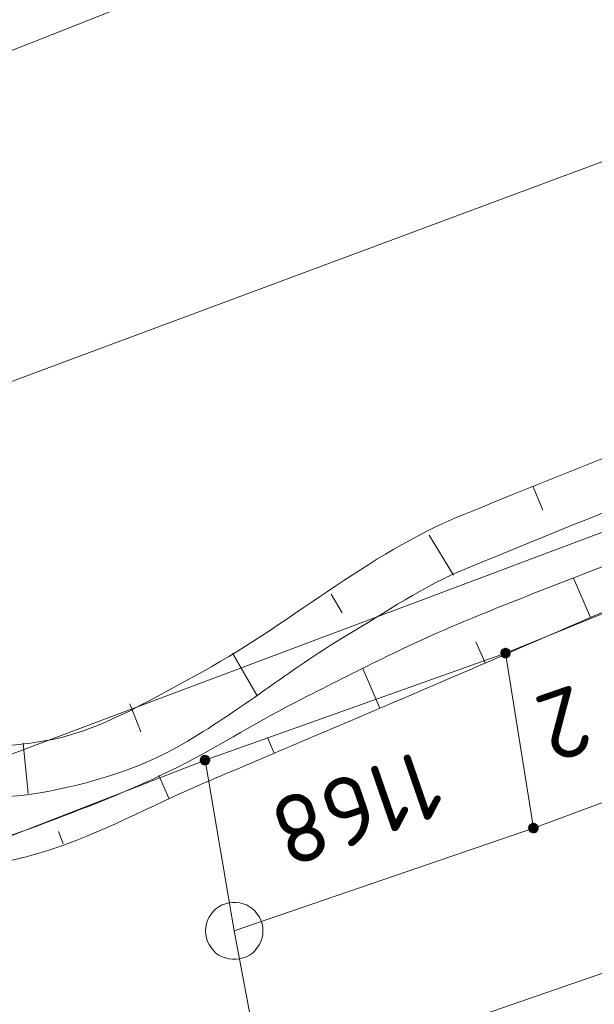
# Model space of a CAD drawing. Header units: metres. Extents: x 3425540 to 3446143, y 5432760 to 5444637.
# Tile 464 of 656: x 3436848 to 3436863, y 5443388 to 5443414. Entities that reach past the tile are written whole.
import ezdxf
from ezdxf.enums import TextEntityAlignment as Align

# ---------------------------------------------------------------- set-up
doc = ezdxf.new("R2010")
doc.units = ezdxf.units.M
doc.layers.add('B_Böschung', color=9, linetype='Continuous', lineweight=18)
doc.layers.add('B_Flurgrenzen', color=9, linetype='Continuous', lineweight=18)
doc.styles.get("Standard").update_dxf_attribs({"font": 'isocpeur.ttf'})

msp = doc.modelspace()

# ---------------------------------------------------------------- linework, layer by layer
at = {"layer": 'B_Böschung'}
for p, q in [((3436861.589, 5443401.722), (3436861.848, 5443401.104)), ((3436858.878, 5443400.456), (3436859.507, 5443399.41)), ((3436863.091, 5443398.3), (3436862.645, 5443399.329)), ((3436856.307, 5443398.911), (3436856.598, 5443398.424)), ((3436860.337, 5443397.111), (3436860.097, 5443397.668)), ((3436853.735, 5443397.365), (3436854.37, 5443396.267)), ((3436857.581, 5443395.926), (3436857.137, 5443396.968)), ((3436851.05, 5443396.042), (3436851.337, 5443395.314)), ((3436854.821, 5443394.75), (3436854.645, 5443395.164)), ((3436848.254, 5443395.011), (3436848.39, 5443393.693)), ((3436852.062, 5443393.571), (3436851.806, 5443394.168)), ((3436849.307, 5443392.384), (3436849.178, 5443392.699))]:
    msp.add_line(p, q, dxfattribs=at)
for points, knots in [([(3436811.409, 5443426.081), (3436812.093, 5443425.373), (3436812.776, 5443424.665), (3436813.46, 5443423.956), (3436815.188, 5443422.165), (3436816.875, 5443420.334), (3436818.592, 5443418.533), (3436819.363, 5443417.724), (3436820.352, 5443417.143), (3436821.092, 5443416.295), (3436821.86, 5443415.415), (3436822.482, 5443414.435), (3436823.111, 5443413.455), (3436824.113, 5443411.894), (3436825.134, 5443410.356), (3436826.013, 5443408.722), (3436827.188, 5443406.538), (3436828.23, 5443404.296), (3436829.284, 5443402.057), (3436829.978, 5443400.583), (3436830.556, 5443399.061), (3436831.24, 5443397.576), (3436831.629, 5443396.731), (3436832.143, 5443395.987), (3436832.754, 5443395.242), (3436833.269, 5443394.614), (3436833.873, 5443394.154), (3436834.646, 5443393.853), (3436835.589, 5443393.486), (3436836.544, 5443393.336), (3436837.485, 5443393.475), (3436838.974, 5443393.696), (3436840.456, 5443394.038), (3436841.95, 5443394.241), (3436843.376, 5443394.436), (3436844.809, 5443394.625), (3436846.239, 5443394.809), (3436847.077, 5443394.917), (3436847.925, 5443394.927), (3436848.763, 5443395.062), (3436850.191, 5443395.293), (3436851.458, 5443396.081), (3436852.737, 5443396.765), (3436855.167, 5443398.066), (3436857.239, 5443399.97), (3436859.778, 5443400.997), (3436863.952, 5443402.686), (3436868.138, 5443404.343), (3436872.331, 5443405.982), (3436877.639, 5443408.058), (3436882.943, 5443410.14), (3436888.256, 5443412.203), (3436890.582, 5443413.107), (3436892.922, 5443413.974), (3436895.258, 5443414.853), (3436896.988, 5443415.504), (3436898.824, 5443415.885), (3436900.494, 5443416.683), (3436902.584, 5443417.683), (3436904.618, 5443418.781), (3436906.676, 5443419.839), (3436908.424, 5443420.738), (3436910.157, 5443421.66), (3436911.912, 5443422.552), (3436913.455, 5443423.337), (3436915.149, 5443423.782), (3436916.832, 5443424.193), (3436918.73, 5443424.657), (3436920.667, 5443424.903), (3436922.573, 5443425.329), (3436924.809, 5443425.829), (3436927.012, 5443426.372), (3436929.176, 5443427.212), (3436930.896, 5443427.88), (3436932.304, 5443429.037), (3436933.718, 5443430.241), (3436935.406, 5443431.678), (3436937.158, 5443433.04), (3436938.26, 5443434.911), (3436938.954, 5443436.089), (3436939.648, 5443437.267), (3436940.342, 5443438.445)], [0, 0, 0, 0, 0.018751, 0.018751, 0.018751, 0.066154, 0.066154, 0.066154, 0.087458, 0.087458, 0.087458, 0.109581, 0.109581, 0.109581, 0.144829, 0.144829, 0.144829, 0.191967, 0.191967, 0.191967, 0.223009, 0.223009, 0.223009, 0.240672, 0.240672, 0.240672, 0.255574, 0.255574, 0.255574, 0.273758, 0.273758, 0.273758, 0.30252, 0.30252, 0.30252, 0.329988, 0.329988, 0.329988, 0.346093, 0.346093, 0.346093, 0.373543, 0.373543, 0.373543, 0.4257, 0.4257, 0.4257, 0.511453, 0.511453, 0.511453, 0.620001, 0.620001, 0.620001, 0.667534, 0.667534, 0.667534, 0.702749, 0.702749, 0.702749, 0.746818, 0.746818, 0.746818, 0.784258, 0.784258, 0.784258, 0.817187, 0.817187, 0.817187, 0.854343, 0.854343, 0.854343, 0.897937, 0.897937, 0.897937, 0.932598, 0.932598, 0.932598, 0.973958, 0.973958, 0.973958, 1, 1, 1, 1]), ([(3436810.916, 5443424.825), (3436812.577, 5443423.08), (3436814.239, 5443421.334), (3436815.9, 5443419.588), (3436817.755, 5443417.639), (3436819.346, 5443415.466), (3436821.009, 5443413.34), (3436823.14, 5443410.616), (3436825.541, 5443408.005), (3436826.876, 5443404.821), (3436827.464, 5443403.418), (3436828.007, 5443402.001), (3436828.579, 5443400.593), (3436828.956, 5443399.667), (3436829.333, 5443398.741), (3436829.715, 5443397.816), (3436830.121, 5443396.832), (3436830.699, 5443395.944), (3436831.292, 5443395.04), (3436831.789, 5443394.282), (3436832.368, 5443393.669), (3436833.121, 5443393.083), (3436833.955, 5443392.435), (3436834.857, 5443391.992), (3436835.834, 5443391.884), (3436837.146, 5443391.74), (3436838.513, 5443391.873), (3436839.808, 5443392.137), (3436841.504, 5443392.484), (3436843.152, 5443393.16), (3436844.854, 5443393.462), (3436846.112, 5443393.686), (3436847.433, 5443393.481), (3436848.702, 5443393.714), (3436849.99, 5443393.951), (3436851.256, 5443394.318), (3436852.407, 5443394.979), (3436853.919, 5443395.848), (3436855.223, 5443396.943), (3436856.696, 5443397.819), (3436857.731, 5443398.435), (3436858.734, 5443399.128), (3436859.85, 5443399.586), (3436868.457, 5443403.123), (3436877.129, 5443406.435), (3436885.815, 5443409.74), (3436890.25, 5443411.428), (3436894.691, 5443413.1), (3436899.126, 5443414.788), (3436902.25, 5443415.978), (3436905.412, 5443417.07), (3436908.445, 5443418.493), (3436909.529, 5443419.002), (3436910.551, 5443419.624), (3436911.599, 5443420.197), (3436912.846, 5443420.879), (3436914.061, 5443421.603), (3436915.321, 5443422.28), (3436916.176, 5443422.74), (3436917.143, 5443422.935), (3436918.096, 5443423.1), (3436919.491, 5443423.342), (3436920.927, 5443423.187), (3436922.323, 5443423.416), (3436924.056, 5443423.701), (3436925.766, 5443424.063), (3436927.418, 5443424.74), (3436928.87, 5443425.336), (3436930.185, 5443426.084), (3436931.519, 5443426.886), (3436932.643, 5443427.563), (3436933.724, 5443428.248), (3436934.736, 5443429.094), (3436936.022, 5443430.17), (3436937.193, 5443431.36), (3436938.079, 5443432.755), (3436939.215, 5443434.543), (3436940.35, 5443436.331), (3436941.486, 5443438.119)], [0, 0, 0, 0, 0.045184, 0.045184, 0.045184, 0.095626, 0.095626, 0.095626, 0.160273, 0.160273, 0.160273, 0.188761, 0.188761, 0.188761, 0.207513, 0.207513, 0.207513, 0.227466, 0.227466, 0.227466, 0.244207, 0.244207, 0.244207, 0.262745, 0.262745, 0.262745, 0.287633, 0.287633, 0.287633, 0.320239, 0.320239, 0.320239, 0.344339, 0.344339, 0.344339, 0.368808, 0.368808, 0.368808, 0.400957, 0.400957, 0.400957, 0.423552, 0.423552, 0.423552, 0.597797, 0.597797, 0.597797, 0.68677, 0.68677, 0.68677, 0.749447, 0.749447, 0.749447, 0.771852, 0.771852, 0.771852, 0.798509, 0.798509, 0.798509, 0.816594, 0.816594, 0.816594, 0.843086, 0.843086, 0.843086, 0.875986, 0.875986, 0.875986, 0.904914, 0.904914, 0.904914, 0.9293, 0.9293, 0.9293, 0.960285, 0.960285, 0.960285, 1, 1, 1, 1]), ([(3436810.018, 5443423.047), (3436812.121, 5443420.628), (3436814.224, 5443418.209), (3436816.327, 5443415.79), (3436817.644, 5443414.276), (3436818.902, 5443412.709), (3436820.049, 5443411.057), (3436821.648, 5443408.756), (3436823.137, 5443406.391), (3436824.588, 5443403.998), (3436825.835, 5443401.94), (3436827.078, 5443399.881), (3436828.31, 5443397.814), (3436829.247, 5443396.243), (3436830.158, 5443394.658), (3436831.086, 5443393.081), (3436831.533, 5443392.322), (3436831.994, 5443391.587), (3436832.536, 5443390.872), (3436832.87, 5443390.432), (3436833.362, 5443390.182), (3436833.861, 5443389.926), (3436834.435, 5443389.632), (3436835.012, 5443389.423), (3436835.627, 5443389.295), (3436836.372, 5443389.14), (3436837.167, 5443389.051), (3436837.898, 5443389.232), (3436839.451, 5443389.618), (3436840.937, 5443390.312), (3436842.503, 5443390.683), (3436843.659, 5443390.957), (3436844.816, 5443391.229), (3436845.973, 5443391.503), (3436846.941, 5443391.733), (3436847.924, 5443391.896), (3436848.875, 5443392.198), (3436850.298, 5443392.65), (3436851.606, 5443393.381), (3436852.975, 5443393.964), (3436854.607, 5443394.659), (3436856.24, 5443395.352), (3436857.871, 5443396.049), (3436860.989, 5443397.381), (3436864.096, 5443398.738), (3436867.207, 5443400.087), (3436869.495, 5443401.08), (3436871.708, 5443402.236), (3436874.02, 5443403.18), (3436876.516, 5443404.2), (3436879.095, 5443404.987), (3436881.653, 5443405.83), (3436884.546, 5443406.784), (3436887.495, 5443407.567), (3436890.358, 5443408.607), (3436892.404, 5443409.351), (3436894.423, 5443410.168), (3436896.459, 5443410.937), (3436898.954, 5443411.88), (3436901.48, 5443412.739), (3436903.966, 5443413.714), (3436905.85, 5443414.453), (3436907.604, 5443415.475), (3436909.391, 5443416.427), (3436910.415, 5443416.973), (3436911.424, 5443417.539), (3436912.419, 5443418.131), (3436913.143, 5443418.562), (3436913.78, 5443419.117), (3436914.494, 5443419.575), (3436915.37, 5443420.138), (3436916.256, 5443420.706), (3436917.269, 5443420.963), (3436918.457, 5443421.265), (3436919.659, 5443421.39), (3436920.865, 5443421.531), (3436922.356, 5443421.705), (3436923.86, 5443421.738), (3436925.344, 5443421.973), (3436926.064, 5443422.087), (3436926.764, 5443422.291), (3436927.471, 5443422.474), (3436929.033, 5443422.879), (3436930.575, 5443423.281), (3436932.076, 5443423.926), (3436933.382, 5443424.488), (3436934.445, 5443425.421), (3436935.482, 5443426.387), (3436936.263, 5443427.115), (3436936.983, 5443427.862), (3436937.69, 5443428.658), (3436938.543, 5443429.619), (3436939.554, 5443430.504), (3436940.024, 5443431.689), (3436940.508, 5443432.909), (3436940.991, 5443434.129), (3436941.475, 5443435.349)], [0, 0, 0, 0, 0.05966, 0.05966, 0.05966, 0.097017, 0.097017, 0.097017, 0.149086, 0.149086, 0.149086, 0.193866, 0.193866, 0.193866, 0.227909, 0.227909, 0.227909, 0.244303, 0.244303, 0.244303, 0.254404, 0.254404, 0.254404, 0.266039, 0.266039, 0.266039, 0.280134, 0.280134, 0.280134, 0.31009, 0.31009, 0.31009, 0.332211, 0.332211, 0.332211, 0.350725, 0.350725, 0.350725, 0.378422, 0.378422, 0.378422, 0.411438, 0.411438, 0.411438, 0.474547, 0.474547, 0.474547, 0.520968, 0.520968, 0.520968, 0.571098, 0.571098, 0.571098, 0.627788, 0.627788, 0.627788, 0.668307, 0.668307, 0.668307, 0.717966, 0.717966, 0.717966, 0.755599, 0.755599, 0.755599, 0.777156, 0.777156, 0.777156, 0.79284, 0.79284, 0.79284, 0.81209, 0.81209, 0.81209, 0.834678, 0.834678, 0.834678, 0.862601, 0.862601, 0.862601, 0.876159, 0.876159, 0.876159, 0.906116, 0.906116, 0.906116, 0.932187, 0.932187, 0.932187, 0.951839, 0.951839, 0.951839, 0.975573, 0.975573, 0.975573, 1, 1, 1, 1]), ([(3436810.472, 5443424.084), (3436812.238, 5443422.017), (3436814.003, 5443419.949), (3436815.769, 5443417.881), (3436817.706, 5443415.613), (3436819.444, 5443413.184), (3436821.257, 5443410.814), (3436822.574, 5443409.093), (3436823.901, 5443407.386), (3436825.105, 5443405.576), (3436825.801, 5443404.53), (3436826.354, 5443403.406), (3436826.935, 5443402.294), (3436827.48, 5443401.251), (3436828, 5443400.197), (3436828.512, 5443399.139), (3436828.976, 5443398.18), (3436829.239, 5443397.138), (3436829.71, 5443396.173), (3436830.19, 5443395.191), (3436830.861, 5443394.337), (3436831.603, 5443393.523), (3436832.173, 5443392.898), (3436832.783, 5443392.362), (3436833.432, 5443391.819), (3436834.163, 5443391.207), (3436834.842, 5443390.658), (3436835.766, 5443390.241), (3436836.289, 5443390.005), (3436836.816, 5443389.972), (3436837.343, 5443389.989), (3436837.932, 5443390.008), (3436838.524, 5443390.051), (3436839.11, 5443390.241), (3436840.002, 5443390.531), (3436840.776, 5443390.952), (3436841.633, 5443391.251), (3436842.401, 5443391.519), (3436843.174, 5443391.767), (3436843.967, 5443391.945), (3436844.542, 5443392.074), (3436845.156, 5443391.888), (3436845.733, 5443392.008), (3436846.698, 5443392.209), (3436847.643, 5443392.478), (3436848.572, 5443392.828), (3436849.854, 5443393.312), (3436851.117, 5443393.792), (3436852.334, 5443394.406), (3436853.429, 5443394.959), (3436854.46, 5443395.622), (3436855.552, 5443396.174), (3436856.945, 5443396.879), (3436858.335, 5443397.594), (3436859.778, 5443398.193), (3436862.16, 5443399.183), (3436864.585, 5443400.056), (3436866.97, 5443401.033), (3436870.406, 5443402.441), (3436873.808, 5443403.931), (3436877.252, 5443405.324), (3436879.85, 5443406.375), (3436882.46, 5443407.402), (3436885.118, 5443408.29), (3436886.966, 5443408.907), (3436888.819, 5443409.508), (3436890.669, 5443410.12), (3436891.679, 5443410.454), (3436892.689, 5443410.79), (3436893.697, 5443411.13), (3436894.686, 5443411.464), (3436895.551, 5443412.109), (3436896.536, 5443412.455), (3436897.709, 5443412.867), (3436898.889, 5443413.262), (3436900.069, 5443413.654), (3436900.971, 5443413.954), (3436901.881, 5443414.23), (3436902.781, 5443414.537), (3436904.079, 5443414.98), (3436905.31, 5443415.586), (3436906.551, 5443416.175), (3436907.99, 5443416.859), (3436909.403, 5443417.583), (3436910.778, 5443418.384), (3436911.762, 5443418.957), (3436912.648, 5443419.675), (3436913.616, 5443420.277), (3436914.145, 5443420.606), (3436914.679, 5443420.908), (3436915.257, 5443421.161), (3436916.273, 5443421.606), (3436917.33, 5443421.877), (3436918.411, 5443422.044), (3436919.625, 5443422.232), (3436920.857, 5443422.236), (3436922.069, 5443422.423), (3436923.479, 5443422.641), (3436924.875, 5443422.92), (3436926.271, 5443423.239), (3436927.767, 5443423.582), (3436929.211, 5443424.037), (3436930.624, 5443424.69), (3436932.051, 5443425.35), (3436933.281, 5443426.256), (3436934.472, 5443427.278), (3436935.595, 5443428.242), (3436936.717, 5443429.183), (3436937.563, 5443430.37), (3436938.762, 5443432.053), (3436939.96, 5443433.736), (3436941.159, 5443435.419)], [0, 0, 0, 0, 0.051118, 0.051118, 0.051118, 0.107191, 0.107191, 0.107191, 0.147922, 0.147922, 0.147922, 0.17147, 0.17147, 0.17147, 0.193575, 0.193575, 0.193575, 0.213621, 0.213621, 0.213621, 0.23403, 0.23403, 0.23403, 0.249695, 0.249695, 0.249695, 0.267351, 0.267351, 0.267351, 0.277359, 0.277359, 0.277359, 0.288545, 0.288545, 0.288545, 0.305575, 0.305575, 0.305575, 0.320835, 0.320835, 0.320835, 0.331909, 0.331909, 0.331909, 0.350428, 0.350428, 0.350428, 0.375993, 0.375993, 0.375993, 0.399003, 0.399003, 0.399003, 0.428354, 0.428354, 0.428354, 0.476811, 0.476811, 0.476811, 0.546632, 0.546632, 0.546632, 0.599315, 0.599315, 0.599315, 0.635943, 0.635943, 0.635943, 0.655947, 0.655947, 0.655947, 0.67558, 0.67558, 0.67558, 0.698961, 0.698961, 0.698961, 0.716835, 0.716835, 0.716835, 0.742594, 0.742594, 0.742594, 0.772483, 0.772483, 0.772483, 0.793862, 0.793862, 0.793862, 0.805543, 0.805543, 0.805543, 0.826068, 0.826068, 0.826068, 0.849115, 0.849115, 0.849115, 0.87594, 0.87594, 0.87594, 0.904694, 0.904694, 0.904694, 0.933756, 0.933756, 0.933756, 0.961154, 0.961154, 0.961154, 1, 1, 1, 1])]:
    msp.add_open_spline(points, degree=3, knots=knots, dxfattribs=at)
at = {"layer": 'B_Flurgrenzen'}
for p, q in [((3436827.397, 5443405.047), (3436940.559, 5443449.578)), ((3436944.106, 5443440.228), (3436831.656, 5443398.42)), ((3436837.068, 5443390.643), (3436938.212, 5443428.614)), ((3436860.87, 5443397.37), (3436868.848, 5443400.613)), ((3436853.012, 5443394.57), (3436860.87, 5443397.37)), ((3436860.87, 5443397.37), (3436861.599, 5443392.793)), ((3436854.561, 5443385.94), (3436885.444, 5443396.613)), ((3436861.599, 5443392.793), (3436869.776, 5443395.83)), ((3436845.845, 5443391.772), (3436853.012, 5443394.57)), ((3436853.012, 5443394.57), (3436853.777, 5443390.103)), ((3436853.777, 5443390.103), (3436861.599, 5443392.793)), ((3436853.777, 5443390.103), (3436854.561, 5443385.94))]:
    msp.add_line(p, q, dxfattribs=at)
for points in [[(3436860.995, 5443397.37), (3436860.994, 5443397.386), (3436860.991, 5443397.401), (3436860.986, 5443397.416), (3436860.979, 5443397.43), (3436860.971, 5443397.444), (3436860.962, 5443397.456), (3436860.95, 5443397.466), (3436860.937, 5443397.475), (3436860.923, 5443397.483), (3436860.908, 5443397.489), (3436860.894, 5443397.493), (3436860.878, 5443397.495), (3436860.862, 5443397.495), (3436860.846, 5443397.493), (3436860.832, 5443397.489), (3436860.817, 5443397.483), (3436860.803, 5443397.475), (3436860.79, 5443397.466), (3436860.778, 5443397.456), (3436860.769, 5443397.444), (3436860.761, 5443397.43), (3436860.754, 5443397.416), (3436860.749, 5443397.401), (3436860.746, 5443397.386), (3436860.745, 5443397.37), (3436860.746, 5443397.354), (3436860.749, 5443397.339), (3436860.754, 5443397.324), (3436860.761, 5443397.31), (3436860.769, 5443397.296), (3436860.778, 5443397.284), (3436860.79, 5443397.274), (3436860.803, 5443397.265), (3436860.817, 5443397.257), (3436860.832, 5443397.251), (3436860.846, 5443397.247), (3436860.862, 5443397.245), (3436860.878, 5443397.245), (3436860.894, 5443397.247), (3436860.908, 5443397.251), (3436860.923, 5443397.257), (3436860.937, 5443397.265), (3436860.95, 5443397.274), (3436860.962, 5443397.284), (3436860.971, 5443397.296), (3436860.979, 5443397.31), (3436860.986, 5443397.324), (3436860.991, 5443397.339), (3436860.994, 5443397.354), (3436860.995, 5443397.37)], [(3436860.97, 5443397.37), (3436860.969, 5443397.384), (3436860.966, 5443397.398), (3436860.962, 5443397.41), (3436860.956, 5443397.423), (3436860.947, 5443397.435), (3436860.937, 5443397.445), (3436860.926, 5443397.454), (3436860.914, 5443397.461), (3436860.901, 5443397.465), (3436860.888, 5443397.468), (3436860.874, 5443397.47), (3436860.859, 5443397.469), (3436860.845, 5443397.467), (3436860.833, 5443397.464), (3436860.82, 5443397.457), (3436860.808, 5443397.449), (3436860.798, 5443397.44), (3436860.788, 5443397.429), (3436860.781, 5443397.417), (3436860.776, 5443397.404), (3436860.772, 5443397.391), (3436860.77, 5443397.377), (3436860.77, 5443397.363), (3436860.772, 5443397.349), (3436860.776, 5443397.336), (3436860.781, 5443397.323), (3436860.788, 5443397.311), (3436860.798, 5443397.3), (3436860.808, 5443397.291), (3436860.82, 5443397.283), (3436860.833, 5443397.276), (3436860.845, 5443397.273), (3436860.859, 5443397.271), (3436860.874, 5443397.27), (3436860.888, 5443397.272), (3436860.901, 5443397.275), (3436860.914, 5443397.279), (3436860.926, 5443397.286), (3436860.937, 5443397.295), (3436860.947, 5443397.305), (3436860.956, 5443397.317), (3436860.962, 5443397.33), (3436860.966, 5443397.342), (3436860.969, 5443397.356), (3436860.97, 5443397.37)], [(3436860.946, 5443397.37), (3436860.945, 5443397.382), (3436860.942, 5443397.394), (3436860.937, 5443397.405), (3436860.931, 5443397.415), (3436860.922, 5443397.425), (3436860.913, 5443397.432), (3436860.902, 5443397.439), (3436860.891, 5443397.443), (3436860.879, 5443397.445), (3436860.867, 5443397.446), (3436860.855, 5443397.444), (3436860.843, 5443397.441), (3436860.833, 5443397.436), (3436860.822, 5443397.429), (3436860.813, 5443397.42), (3436860.806, 5443397.41), (3436860.8, 5443397.4), (3436860.796, 5443397.388), (3436860.794, 5443397.376), (3436860.794, 5443397.364), (3436860.796, 5443397.352), (3436860.8, 5443397.34), (3436860.806, 5443397.33), (3436860.813, 5443397.32), (3436860.822, 5443397.311), (3436860.832, 5443397.304), (3436860.843, 5443397.299), (3436860.855, 5443397.296), (3436860.867, 5443397.294), (3436860.879, 5443397.295), (3436860.891, 5443397.297), (3436860.902, 5443397.301), (3436860.913, 5443397.308), (3436860.922, 5443397.315), (3436860.931, 5443397.325), (3436860.937, 5443397.335), (3436860.942, 5443397.346), (3436860.945, 5443397.358), (3436860.946, 5443397.37)], [(3436860.921, 5443397.37), (3436860.92, 5443397.38), (3436860.917, 5443397.39), (3436860.912, 5443397.399), (3436860.906, 5443397.406), (3436860.899, 5443397.412), (3436860.89, 5443397.417), (3436860.88, 5443397.42), (3436860.87, 5443397.421), (3436860.86, 5443397.42), (3436860.85, 5443397.417), (3436860.841, 5443397.412), (3436860.834, 5443397.406), (3436860.828, 5443397.399), (3436860.823, 5443397.39), (3436860.82, 5443397.38), (3436860.819, 5443397.37), (3436860.82, 5443397.36), (3436860.823, 5443397.35), (3436860.828, 5443397.341), (3436860.834, 5443397.334), (3436860.841, 5443397.328), (3436860.85, 5443397.323), (3436860.86, 5443397.32), (3436860.87, 5443397.319), (3436860.88, 5443397.32), (3436860.89, 5443397.323), (3436860.899, 5443397.328), (3436860.906, 5443397.334), (3436860.912, 5443397.341), (3436860.917, 5443397.35), (3436860.92, 5443397.36), (3436860.921, 5443397.37)], [(3436860.897, 5443397.37), (3436860.896, 5443397.377), (3436860.893, 5443397.384), (3436860.888, 5443397.39), (3436860.882, 5443397.394), (3436860.875, 5443397.396), (3436860.868, 5443397.397), (3436860.861, 5443397.395), (3436860.854, 5443397.392), (3436860.849, 5443397.387), (3436860.845, 5443397.381), (3436860.843, 5443397.374), (3436860.843, 5443397.366), (3436860.845, 5443397.359), (3436860.849, 5443397.353), (3436860.854, 5443397.348), (3436860.861, 5443397.345), (3436860.868, 5443397.343), (3436860.875, 5443397.344), (3436860.882, 5443397.346), (3436860.888, 5443397.35), (3436860.893, 5443397.356), (3436860.896, 5443397.363), (3436860.897, 5443397.37)], [(3436853.137, 5443394.57), (3436853.136, 5443394.586), (3436853.133, 5443394.601), (3436853.128, 5443394.616), (3436853.121, 5443394.63), (3436853.113, 5443394.644), (3436853.104, 5443394.656), (3436853.092, 5443394.666), (3436853.079, 5443394.675), (3436853.065, 5443394.683), (3436853.05, 5443394.689), (3436853.036, 5443394.693), (3436853.02, 5443394.695), (3436853.004, 5443394.695), (3436852.988, 5443394.693), (3436852.974, 5443394.689), (3436852.959, 5443394.683), (3436852.945, 5443394.675), (3436852.932, 5443394.666), (3436852.92, 5443394.656), (3436852.911, 5443394.644), (3436852.903, 5443394.63), (3436852.896, 5443394.616), (3436852.891, 5443394.601), (3436852.888, 5443394.586), (3436852.887, 5443394.57), (3436852.888, 5443394.554), (3436852.891, 5443394.539), (3436852.896, 5443394.524), (3436852.903, 5443394.51), (3436852.911, 5443394.496), (3436852.92, 5443394.484), (3436852.932, 5443394.474), (3436852.945, 5443394.465), (3436852.959, 5443394.457), (3436852.974, 5443394.451), (3436852.988, 5443394.447), (3436853.004, 5443394.445), (3436853.02, 5443394.445), (3436853.036, 5443394.447), (3436853.05, 5443394.451), (3436853.065, 5443394.457), (3436853.079, 5443394.465), (3436853.092, 5443394.474), (3436853.104, 5443394.484), (3436853.113, 5443394.496), (3436853.121, 5443394.51), (3436853.128, 5443394.524), (3436853.133, 5443394.539), (3436853.136, 5443394.554), (3436853.137, 5443394.57)], [(3436853.112, 5443394.57), (3436853.111, 5443394.584), (3436853.108, 5443394.598), (3436853.104, 5443394.61), (3436853.098, 5443394.623), (3436853.089, 5443394.635), (3436853.079, 5443394.645), (3436853.068, 5443394.654), (3436853.056, 5443394.661), (3436853.043, 5443394.665), (3436853.03, 5443394.668), (3436853.016, 5443394.67), (3436853.001, 5443394.669), (3436852.987, 5443394.667), (3436852.975, 5443394.664), (3436852.962, 5443394.657), (3436852.95, 5443394.649), (3436852.94, 5443394.64), (3436852.93, 5443394.629), (3436852.923, 5443394.617), (3436852.918, 5443394.604), (3436852.914, 5443394.591), (3436852.912, 5443394.577), (3436852.912, 5443394.563), (3436852.914, 5443394.549), (3436852.918, 5443394.536), (3436852.923, 5443394.523), (3436852.93, 5443394.511), (3436852.94, 5443394.5), (3436852.95, 5443394.491), (3436852.962, 5443394.483), (3436852.975, 5443394.476), (3436852.987, 5443394.473), (3436853.001, 5443394.471), (3436853.016, 5443394.47), (3436853.03, 5443394.472), (3436853.043, 5443394.475), (3436853.056, 5443394.479), (3436853.068, 5443394.486), (3436853.079, 5443394.495), (3436853.089, 5443394.505), (3436853.098, 5443394.517), (3436853.104, 5443394.53), (3436853.108, 5443394.542), (3436853.111, 5443394.556), (3436853.112, 5443394.57)], [(3436853.088, 5443394.57), (3436853.087, 5443394.582), (3436853.084, 5443394.594), (3436853.079, 5443394.605), (3436853.073, 5443394.615), (3436853.064, 5443394.625), (3436853.055, 5443394.632), (3436853.044, 5443394.639), (3436853.033, 5443394.643), (3436853.021, 5443394.645), (3436853.009, 5443394.646), (3436852.997, 5443394.644), (3436852.985, 5443394.641), (3436852.975, 5443394.636), (3436852.964, 5443394.629), (3436852.955, 5443394.62), (3436852.948, 5443394.61), (3436852.942, 5443394.6), (3436852.938, 5443394.588), (3436852.936, 5443394.576), (3436852.936, 5443394.564), (3436852.938, 5443394.552), (3436852.942, 5443394.54), (3436852.948, 5443394.53), (3436852.955, 5443394.52), (3436852.964, 5443394.511), (3436852.974, 5443394.504), (3436852.985, 5443394.499), (3436852.997, 5443394.496), (3436853.009, 5443394.494), (3436853.021, 5443394.495), (3436853.033, 5443394.497), (3436853.044, 5443394.501), (3436853.055, 5443394.508), (3436853.064, 5443394.515), (3436853.073, 5443394.525), (3436853.079, 5443394.535), (3436853.084, 5443394.546), (3436853.087, 5443394.558), (3436853.088, 5443394.57)], [(3436853.063, 5443394.57), (3436853.062, 5443394.58), (3436853.059, 5443394.59), (3436853.054, 5443394.599), (3436853.048, 5443394.606), (3436853.041, 5443394.612), (3436853.032, 5443394.617), (3436853.022, 5443394.62), (3436853.012, 5443394.621), (3436853.002, 5443394.62), (3436852.992, 5443394.617), (3436852.983, 5443394.612), (3436852.976, 5443394.606), (3436852.97, 5443394.599), (3436852.965, 5443394.59), (3436852.962, 5443394.58), (3436852.961, 5443394.57), (3436852.962, 5443394.56), (3436852.965, 5443394.55), (3436852.97, 5443394.541), (3436852.976, 5443394.534), (3436852.983, 5443394.528), (3436852.992, 5443394.523), (3436853.002, 5443394.52), (3436853.012, 5443394.519), (3436853.022, 5443394.52), (3436853.032, 5443394.523), (3436853.041, 5443394.528), (3436853.048, 5443394.534), (3436853.054, 5443394.541), (3436853.059, 5443394.55), (3436853.062, 5443394.56), (3436853.063, 5443394.57)], [(3436853.039, 5443394.57), (3436853.038, 5443394.577), (3436853.035, 5443394.584), (3436853.03, 5443394.59), (3436853.024, 5443394.594), (3436853.017, 5443394.596), (3436853.01, 5443394.597), (3436853.003, 5443394.595), (3436852.996, 5443394.592), (3436852.991, 5443394.587), (3436852.987, 5443394.581), (3436852.985, 5443394.574), (3436852.985, 5443394.566), (3436852.987, 5443394.559), (3436852.991, 5443394.553), (3436852.996, 5443394.548), (3436853.003, 5443394.545), (3436853.01, 5443394.543), (3436853.017, 5443394.544), (3436853.024, 5443394.546), (3436853.03, 5443394.55), (3436853.035, 5443394.556), (3436853.038, 5443394.563), (3436853.039, 5443394.57)], [(3436861.724, 5443392.793), (3436861.723, 5443392.809), (3436861.72, 5443392.824), (3436861.715, 5443392.839), (3436861.708, 5443392.853), (3436861.7, 5443392.867), (3436861.691, 5443392.879), (3436861.679, 5443392.889), (3436861.666, 5443392.898), (3436861.652, 5443392.906), (3436861.637, 5443392.912), (3436861.623, 5443392.916), (3436861.607, 5443392.918), (3436861.591, 5443392.918), (3436861.575, 5443392.916), (3436861.561, 5443392.912), (3436861.546, 5443392.906), (3436861.532, 5443392.898), (3436861.519, 5443392.889), (3436861.507, 5443392.879), (3436861.498, 5443392.867), (3436861.49, 5443392.853), (3436861.483, 5443392.839), (3436861.478, 5443392.824), (3436861.475, 5443392.809), (3436861.474, 5443392.793), (3436861.475, 5443392.777), (3436861.478, 5443392.762), (3436861.483, 5443392.747), (3436861.49, 5443392.733), (3436861.498, 5443392.719), (3436861.507, 5443392.707), (3436861.519, 5443392.697), (3436861.532, 5443392.688), (3436861.546, 5443392.68), (3436861.561, 5443392.674), (3436861.575, 5443392.67), (3436861.591, 5443392.668), (3436861.607, 5443392.668), (3436861.623, 5443392.67), (3436861.637, 5443392.674), (3436861.652, 5443392.68), (3436861.666, 5443392.688), (3436861.679, 5443392.697), (3436861.691, 5443392.707), (3436861.7, 5443392.719), (3436861.708, 5443392.733), (3436861.715, 5443392.747), (3436861.72, 5443392.762), (3436861.723, 5443392.777), (3436861.724, 5443392.793)], [(3436861.699, 5443392.793), (3436861.698, 5443392.807), (3436861.695, 5443392.821), (3436861.691, 5443392.833), (3436861.685, 5443392.846), (3436861.676, 5443392.858), (3436861.666, 5443392.868), (3436861.655, 5443392.877), (3436861.643, 5443392.884), (3436861.63, 5443392.888), (3436861.617, 5443392.891), (3436861.603, 5443392.893), (3436861.588, 5443392.892), (3436861.574, 5443392.89), (3436861.562, 5443392.887), (3436861.549, 5443392.88), (3436861.537, 5443392.872), (3436861.527, 5443392.863), (3436861.517, 5443392.852), (3436861.51, 5443392.84), (3436861.505, 5443392.827), (3436861.501, 5443392.814), (3436861.499, 5443392.8), (3436861.499, 5443392.786), (3436861.501, 5443392.772), (3436861.505, 5443392.759), (3436861.51, 5443392.746), (3436861.517, 5443392.734), (3436861.527, 5443392.723), (3436861.537, 5443392.714), (3436861.549, 5443392.706), (3436861.562, 5443392.699), (3436861.574, 5443392.696), (3436861.588, 5443392.694), (3436861.603, 5443392.693), (3436861.617, 5443392.695), (3436861.63, 5443392.698), (3436861.643, 5443392.702), (3436861.655, 5443392.709), (3436861.666, 5443392.718), (3436861.676, 5443392.728), (3436861.685, 5443392.74), (3436861.691, 5443392.753), (3436861.695, 5443392.765), (3436861.698, 5443392.779), (3436861.699, 5443392.793)], [(3436861.675, 5443392.793), (3436861.674, 5443392.805), (3436861.671, 5443392.817), (3436861.666, 5443392.828), (3436861.66, 5443392.838), (3436861.651, 5443392.848), (3436861.642, 5443392.855), (3436861.631, 5443392.862), (3436861.62, 5443392.866), (3436861.608, 5443392.868), (3436861.596, 5443392.869), (3436861.584, 5443392.867), (3436861.572, 5443392.864), (3436861.562, 5443392.859), (3436861.551, 5443392.852), (3436861.542, 5443392.843), (3436861.535, 5443392.833), (3436861.529, 5443392.823), (3436861.525, 5443392.811), (3436861.523, 5443392.799), (3436861.523, 5443392.787), (3436861.525, 5443392.775), (3436861.529, 5443392.763), (3436861.535, 5443392.753), (3436861.542, 5443392.743), (3436861.551, 5443392.734), (3436861.561, 5443392.727), (3436861.572, 5443392.722), (3436861.584, 5443392.719), (3436861.596, 5443392.717), (3436861.608, 5443392.718), (3436861.62, 5443392.72), (3436861.631, 5443392.724), (3436861.642, 5443392.731), (3436861.651, 5443392.738), (3436861.66, 5443392.748), (3436861.666, 5443392.758), (3436861.671, 5443392.769), (3436861.674, 5443392.781), (3436861.675, 5443392.793)], [(3436861.65, 5443392.793), (3436861.649, 5443392.803), (3436861.646, 5443392.813), (3436861.641, 5443392.822), (3436861.635, 5443392.829), (3436861.628, 5443392.835), (3436861.619, 5443392.84), (3436861.609, 5443392.843), (3436861.599, 5443392.844), (3436861.589, 5443392.843), (3436861.579, 5443392.84), (3436861.57, 5443392.835), (3436861.563, 5443392.829), (3436861.557, 5443392.822), (3436861.552, 5443392.813), (3436861.549, 5443392.803), (3436861.548, 5443392.793), (3436861.549, 5443392.783), (3436861.552, 5443392.773), (3436861.557, 5443392.764), (3436861.563, 5443392.757), (3436861.57, 5443392.751), (3436861.579, 5443392.746), (3436861.589, 5443392.743), (3436861.599, 5443392.742), (3436861.609, 5443392.743), (3436861.619, 5443392.746), (3436861.628, 5443392.751), (3436861.635, 5443392.757), (3436861.641, 5443392.764), (3436861.646, 5443392.773), (3436861.649, 5443392.783), (3436861.65, 5443392.793)], [(3436861.626, 5443392.793), (3436861.625, 5443392.8), (3436861.622, 5443392.807), (3436861.617, 5443392.813), (3436861.611, 5443392.817), (3436861.604, 5443392.819), (3436861.597, 5443392.82), (3436861.59, 5443392.818), (3436861.583, 5443392.815), (3436861.578, 5443392.81), (3436861.574, 5443392.804), (3436861.572, 5443392.797), (3436861.572, 5443392.789), (3436861.574, 5443392.782), (3436861.578, 5443392.776), (3436861.583, 5443392.771), (3436861.59, 5443392.768), (3436861.597, 5443392.766), (3436861.604, 5443392.767), (3436861.611, 5443392.769), (3436861.617, 5443392.773), (3436861.622, 5443392.779), (3436861.625, 5443392.786), (3436861.626, 5443392.793)], [(3436854.527, 5443390.103), (3436854.521, 5443390.197), (3436854.503, 5443390.286), (3436854.474, 5443390.381), (3436854.433, 5443390.463), (3436854.379, 5443390.54), (3436854.32, 5443390.617), (3436854.255, 5443390.682), (3436854.179, 5443390.735), (3436854.096, 5443390.782), (3436854.007, 5443390.812), (3436853.919, 5443390.835), (3436853.824, 5443390.847), (3436853.73, 5443390.847), (3436853.635, 5443390.835), (3436853.547, 5443390.812), (3436853.458, 5443390.782), (3436853.375, 5443390.735), (3436853.299, 5443390.682), (3436853.234, 5443390.617), (3436853.175, 5443390.54), (3436853.121, 5443390.463), (3436853.08, 5443390.381), (3436853.051, 5443390.286), (3436853.033, 5443390.197), (3436853.027, 5443390.103), (3436853.033, 5443390.009), (3436853.051, 5443389.92), (3436853.08, 5443389.825), (3436853.121, 5443389.743), (3436853.175, 5443389.666), (3436853.234, 5443389.589), (3436853.299, 5443389.524), (3436853.375, 5443389.471), (3436853.458, 5443389.424), (3436853.547, 5443389.394), (3436853.635, 5443389.371), (3436853.73, 5443389.359), (3436853.824, 5443389.359), (3436853.919, 5443389.371), (3436854.007, 5443389.394), (3436854.096, 5443389.424), (3436854.179, 5443389.471), (3436854.255, 5443389.524), (3436854.32, 5443389.589), (3436854.379, 5443389.666), (3436854.433, 5443389.743), (3436854.474, 5443389.825), (3436854.503, 5443389.92), (3436854.521, 5443390.009), (3436854.527, 5443390.103)]]:
    msp.add_lwpolyline(points, dxfattribs=at)

# ---------------------------------------------------------------- texts
msp.add_text('2', height=1.8, rotation=199.0632, dxfattribs=at).set_placement((3436862.982, 5443395.724), align=Align.MIDDLE_LEFT)
msp.add_text('1168', height=1.8, rotation=199.0632, dxfattribs=at).set_placement((3436856.974, 5443393.311), align=Align.MIDDLE)

doc.saveas('drawing.dxf')
